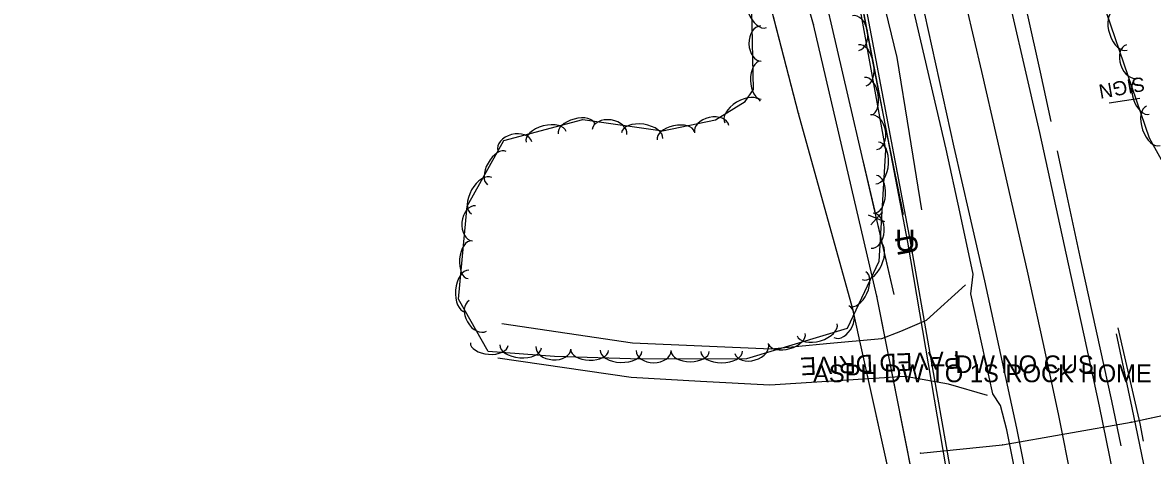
# Model space of a CAD drawing. Extents: x 954793 to 988390, y 1867850 to 1924428.
# Drawn here: x 957910.7 to 958229.2, y 1918109.1 to 1918231.1 of the extents above; entities that cross this region are included whole.
import ezdxf

# ---------------------------------------------------------------- set-up
doc = ezdxf.new("R2010")
doc.units = 0
for name, color, linetype in [('Default', 7, 'Continuous'), ('S_DITCHLINE', 7, 'Continuous'), ('S_DRIVEWAY', 7, 'Continuous'), ('S_DRIVEWAY_ANNOT', 7, 'Continuous'), ('S_EDGE_PAVEMENT', 7, 'Continuous'), ('S_FENCE', 7, 'Continuous'), ('S_FIBER_OPTIC_CABLE', 7, 'Continuous'), ('S_GAS_UTILITIES', 7, 'Continuous'), ('S_MSC_PT_SYM', 7, 'Continuous'), ('S_PAVEMENT_CROWN', 7, 'Continuous'), ('S_SHOULDER', 7, 'Continuous'), ('S_SIGN', 7, 'Continuous'), ('S_SIGN_ANNOT', 7, 'Continuous'), ('S_STREAM', 7, 'Continuous'), ('S_SURVEY_TEXT_ANNOT', 7, 'Continuous'), ('S_TREE', 7, 'Continuous'), ('S_UNDERGROUND_CABLE', 7, 'Continuous'), ('S_UTL_PT_SYM', 7, 'Continuous'), ('S_WATER_UTILITIES', 7, 'Continuous')]:
    doc.layers.add(name, color=color, linetype=linetype)

msp = doc.modelspace()

# ---------------------------------------------------------------- linework, layer by layer
at = {"layer": 'S_DITCHLINE'}
for points in [[(958158.97, 1918176.98), (958154.73, 1918198.34), (958150.5, 1918219.71), (958146.48, 1918240.68), (958142.47, 1918261.65)], [(958164.15, 1918178.34), (958160.67, 1918199.81), (958157.18, 1918221.28), (958152.31, 1918241.43), (958147.45, 1918261.58)], [(958234.91, 1918064.19), (958231.37, 1918082.92), (958227.82, 1918101.65), (958223.44, 1918122.51), (958219.05, 1918143.38)]]:
    msp.add_lwpolyline(points, dxfattribs=at)
at = {"layer": 'S_DRIVEWAY'}
for points in [[(958045.83, 1918146.26), (958064.23, 1918143.56), (958082.63, 1918140.85), (958102.18, 1918140.03), (958121.74, 1918139.21), (958137.33, 1918140.65), (958152.93, 1918142.1), (958158.3, 1918144.1), (958165.48, 1918147.28), (958176.51, 1918157.17)], [(958182.73, 1918126.05), (958171.7, 1918129.18), (958159.48, 1918131.33), (958140.42, 1918130.14), (958121.36, 1918128.95), (958101.81, 1918130), (958082.26, 1918131.05), (958063.45, 1918133.82), (958044.63, 1918136.58)]]:
    msp.add_lwpolyline(points, dxfattribs=at)
at = {"layer": 'S_EDGE_PAVEMENT'}
for points in [[(958228.52, 1918049.5), (958226.2, 1918062.19), (958222.16, 1918084.25), (958218.22, 1918103.62), (958214.29, 1918122.99), (958209.92, 1918143.03), (958205.55, 1918163.08), (958201.5, 1918181.6), (958197.45, 1918200.13), (958192.76, 1918220.52), (958188.06, 1918240.9), (958183.53, 1918261.15), (958179, 1918281.4), (958175.12, 1918299.02), (958171.25, 1918316.63), (958166.52, 1918337.65), (958161.79, 1918358.67), (958158.03, 1918375.43), (958154.27, 1918392.19), (958149.96, 1918411.59), (958145.65, 1918430.98), (958141.35, 1918449.96)], [(958204.12, 1918045.78), (958201.75, 1918059.57), (958198.23, 1918080.07), (958194.58, 1918098.44), (958190.94, 1918116.82), (958186.42, 1918137.59), (958181.91, 1918158.36), (958177.62, 1918177.18), (958173.32, 1918196), (958169.18, 1918214.81), (958165.03, 1918233.61), (958160.22, 1918254.81), (958155.41, 1918276.02), (958151.4, 1918293.81), (958147.38, 1918311.6), (958143.25, 1918330.17), (958139.13, 1918348.73), (958134.81, 1918368.16), (958130.5, 1918387.59), (958126.2, 1918406.28), (958121.89, 1918424.97), (958117.66, 1918444.29)]]:
    msp.add_lwpolyline(points, dxfattribs=at)
at = {"layer": 'S_FENCE'}
for p, q in [((958153.75, 1918175), (958149.11, 1918176.87)), ((958149.76, 1918174.07), (958153.1, 1918177.79))]:
    msp.add_line(p, q, dxfattribs=at)
for points in [[(958156.4, 1918154.51), (958113, 1918341.66)], [(958150.98, 1918177.88), (958147.64, 1918192.26)], [(958156.4, 1918154.51), (958151.88, 1918173.99)]]:
    msp.add_lwpolyline(points, dxfattribs=at)
at = {"layer": 'S_FIBER_OPTIC_CABLE'}
for p, q in [((958160.99, 1918169.38), (958148.26, 1918236.39)), ((958172.07, 1918106.29), (958160.99, 1918169.38))]:
    msp.add_line(p, q, dxfattribs=at)
msp.add_lwpolyline([(958205.94, 1917480.71), (958203.38, 1917550.07), (958200.02, 1917583.21), (958198.38, 1917591.47), (958198.97, 1917651.75), (958198.79, 1917738.67), (958196.48, 1917839.48), (958194.83, 1917910.84), (958192.88, 1917954.88), (958193.76, 1917995.06), (958189.96, 1918026.92), (958177.77, 1918071.59), (958172.07, 1918106.29), (958160.99, 1918169.38), (958148.26, 1918236.39), (958133.98, 1918295.35), (958123.58, 1918330.08)], dxfattribs=at)
msp.add_lwpolyline([(958205.94, 1917480.71), (958203.38, 1917550.07), (958200.02, 1917583.21), (958198.38, 1917591.47), (958198.97, 1917651.75), (958198.79, 1917738.67), (958196.48, 1917839.48), (958194.83, 1917910.84), (958192.88, 1917954.88), (958193.76, 1917995.06), (958189.96, 1918026.92), (958177.77, 1918071.59), (958172.07, 1918106.29), (958160.99, 1918169.38), (958148.26, 1918236.39), (958133.98, 1918295.35), (958123.58, 1918330.08)], dxfattribs=at)
at = {"layer": 'S_GAS_UTILITIES'}
for p, q in [((958133.62, 1918230.55), (958110.46, 1918312.02)), ((958151.52, 1918153.98), (958133.62, 1918230.55)), ((958165.59, 1918083.15), (958151.52, 1918153.98)), ((958223.18, 1918118.47), (958239.31, 1918121.97)), ((958186.87, 1918112.08), (958223.18, 1918118.47)), ((958163.77, 1918109.8), (958186.87, 1918112.08))]:
    msp.add_line(p, q, dxfattribs=at)
for points in [[(958201.08, 1917478.73), (958196.55, 1917548.51), (958193.98, 1917598.17), (958192.94, 1917651.13), (958191.6, 1917777.38), (958188.7, 1917845.14), (958186.62, 1917917.63), (958181.51, 1917974.64), (958175.56, 1918027.5), (958165.83, 1918082.11), (958165.59, 1918083.15), (958151.52, 1918153.98), (958133.62, 1918230.55), (958110.46, 1918312.02), (958092.28, 1918408.31), (958077.32, 1918485.29), (958060.45, 1918552.99), (958045.56, 1918626.28), (958030.45, 1918695.1), (958011.59, 1918765.21), (958012.91, 1918784.85), (957990.11, 1918862.67)], [(958201.08, 1917478.73), (958196.55, 1917548.51), (958193.98, 1917598.17), (958192.94, 1917651.13), (958191.6, 1917777.38), (958188.7, 1917845.14), (958186.62, 1917917.63), (958181.51, 1917974.64), (958175.56, 1918027.5), (958165.83, 1918082.11), (958165.59, 1918083.15), (958151.52, 1918153.98), (958133.62, 1918230.55), (958110.46, 1918312.02), (958092.28, 1918408.31), (958077.32, 1918485.29), (958060.45, 1918552.99), (958045.56, 1918626.28), (958030.45, 1918695.1), (958011.59, 1918765.21), (958012.91, 1918784.85), (957990.11, 1918862.67)], [(958163.77, 1918109.8), (958186.87, 1918112.08), (958223.18, 1918118.47), (958239.31, 1918121.97)], [(958163.77, 1918109.8), (958186.87, 1918112.08), (958223.18, 1918118.47), (958239.31, 1918121.97)]]:
    msp.add_lwpolyline(points, dxfattribs=at)
at = {"layer": 'S_MSC_PT_SYM'}
for points in [[(958173.64, 1918137.31), (958173.64, 1918137.36), (958173.64, 1918137.31), (958173.59, 1918137.31), (958173.64, 1918137.31), (958173.64, 1918137.26), (958173.64, 1918137.31), (958173.69, 1918137.31)], [(958173.64, 1918137.31), (958173.64, 1918137.36), (958173.64, 1918137.31), (958173.59, 1918137.31), (958173.64, 1918137.31), (958173.64, 1918137.26), (958173.64, 1918137.31), (958173.69, 1918137.31)], [(958133.51, 1918134.75), (958133.51, 1918134.8), (958133.51, 1918134.75), (958133.46, 1918134.75), (958133.51, 1918134.75), (958133.51, 1918134.7), (958133.51, 1918134.75), (958133.56, 1918134.75)], [(958133.51, 1918134.75), (958133.51, 1918134.8), (958133.51, 1918134.75), (958133.46, 1918134.75), (958133.51, 1918134.75), (958133.51, 1918134.7), (958133.51, 1918134.75), (958133.56, 1918134.75)]]:
    msp.add_lwpolyline(points, close=True, dxfattribs=at)
for points in [[(958173.64, 1918137.31), (958173.64, 1918137.36), (958173.64, 1918137.31), (958173.59, 1918137.31), (958173.64, 1918137.31), (958173.64, 1918137.26), (958173.64, 1918137.31), (958173.69, 1918137.31)], [(958133.51, 1918134.75), (958133.51, 1918134.8), (958133.51, 1918134.75), (958133.46, 1918134.75), (958133.51, 1918134.75), (958133.51, 1918134.7), (958133.51, 1918134.75), (958133.56, 1918134.75)]]:
    msp.add_lwpolyline(points, dxfattribs=at)
at = {"layer": 'S_PAVEMENT_CROWN'}
msp.add_lwpolyline([(958206.59, 1918101.46), (958202.72, 1918120.8), (958198.35, 1918140.92), (958193.97, 1918161.05), (958189.64, 1918179.98), (958185.31, 1918198.91), (958181.06, 1918217.31), (958176.81, 1918235.72), (958172.15, 1918257.51), (958167.5, 1918279.3), (958163.4, 1918296.66), (958159.3, 1918314.01), (958154.54, 1918335.18), (958149.79, 1918356.36), (958146.07, 1918373.1), (958142.35, 1918389.85), (958137.84, 1918409.29), (958133.33, 1918428.74), (958129.24, 1918447.79)], dxfattribs=at)
at = {"layer": 'S_SHOULDER'}
for points in [[(958191.82, 1918097.99), (958188.09, 1918116.32), (958186.33, 1918123.18), (958184.2, 1918126.47), (958181.08, 1918140.55), (958177.97, 1918154.63), (958178.65, 1918160.19), (958174.85, 1918177.81), (958171.05, 1918195.43), (958166.62, 1918214.31), (958162.19, 1918233.18), (958157.55, 1918254.31), (958152.9, 1918275.44), (958148.96, 1918293.48), (958145.03, 1918311.51), (958140.24, 1918332.44), (958135.46, 1918353.37), (958131.68, 1918370.14), (958127.9, 1918386.91), (958123.49, 1918405.81), (958119.07, 1918424.7), (958113.72, 1918448.09)], [(958200.59, 1918203.23), (958197.58, 1918217.1), (958194, 1918233.57)], [(958220.36, 1918111.8), (958217.74, 1918124.52), (958213.41, 1918144.17), (958209.08, 1918163.82), (958205.12, 1918182.23), (958202.38, 1918194.94)]]:
    msp.add_lwpolyline(points, dxfattribs=at)
at = {"layer": 'S_SIGN'}
msp.add_line((958216.95, 1918208.46), (958225.63, 1918209.83), dxfattribs=at)
at = {"layer": 'S_STREAM'}
msp.add_lwpolyline([(958226.61, 1918113.14), (958225.74, 1918118.1), (958219.52, 1918145.12)], dxfattribs=at)
at = {"layer": 'S_TREE'}
for points in [[(958131.74, 1918317.38), (958153.92, 1918195.21), (958152.08, 1918163.79), (958143.17, 1918144.86), (958114.76, 1918136.35), (958085.14, 1918136.27), (958060.6, 1918137.04), (958041.98, 1918138.4), (958033.63, 1918153.15), (958035.99, 1918179.4), (958046.37, 1918197.91), (958068.61, 1918203.79), (958091.04, 1918200.56), (958106.05, 1918203.73), (958114.37, 1918208.84), (958116.73, 1918212.28), (958116.24, 1918234.39), (958105.76, 1918261.2), (958094.46, 1918292.19), (958092.76, 1918311.95), (958099.98, 1918326.23), (958117.77, 1918332.63), (958127.18, 1918326.15), (958135.29, 1918304.46)], [(958279.65, 1918275.86), (958291.01, 1918245.24), (958304.1, 1918206.28), (958307.67, 1918186.23), (958304.43, 1918169.59), (958288.04, 1918158.3), (958261.65, 1918159.18), (958242.97, 1918172.01), (958228.38, 1918198.55), (958216.28, 1918233.65), (958210.7, 1918252.77), (958210.25, 1918273.12), (958221.11, 1918288.23), (958229.78, 1918295.85), (958243.42, 1918302.68), (958257.61, 1918300.42), (958267.09, 1918292.63), (958278.99, 1918276.27), (958283.54, 1918262.78)]]:
    msp.add_lwpolyline(points, dxfattribs=at)
for centre, major_axis, ratio in [((958118.21, 1918235.17), (2.14, -5.47), 0.55008), ((958220.18, 1918228.86), (1.91, -5.55), 0.55008), ((958145.51, 1918228.16), (-0.89, 4.88), 0.685311), ((958118.83, 1918225.2), (0.11, -4.95), 0.685311), ((958147.42, 1918219.1), (-1.05, 5.77), 0.55008), ((958223.44, 1918220.19), (1.62, -4.68), 0.685311), ((958118.79, 1918214.89), (0.12, -5.35), 0.540699), ((958149.01, 1918210.37), (-0.95, 5.26), 0.540699), ((958226.55, 1918210.36), (1.74, -5.05), 0.540699), ((958113.67, 1918205.92), (-5, -3.07), 0.55008), ((958150.59, 1918200.19), (-0.89, 4.88), 0.685311), ((958229.44, 1918201.98), (1.91, -5.55), 0.55008), ((958058.3, 1918198.87), (-5.67, -1.5), 0.55008), ((958066.88, 1918201.14), (-5.17, -1.37), 0.540699), ((958076.14, 1918200.3), (-4.9, 0.71), 0.685311), ((958085.34, 1918199.24), (-5.81, 0.84), 0.55008), ((958094.82, 1918199.19), (-5.23, -1.11), 0.540699), ((958104.95, 1918201.07), (-4.85, -1.03), 0.685311), ((958049.42, 1918196.25), (-4.79, -1.27), 0.685311), ((958151.58, 1918191.57), (0.34, 5.86), 0.55008), ((958044.42, 1918190.09), (-2.62, -4.66), 0.540699), ((958040.08, 1918182.35), (-2.87, -5.12), 0.55008), ((958151.06, 1918182.72), (0.31, 5.34), 0.540699), ((958037.94, 1918174.52), (-0.44, -4.94), 0.685311), ((958150.2, 1918172.45), (0.29, 4.95), 0.685311), ((958036.76, 1918164.28), (-0.48, -5.33), 0.540699), ((958149.86, 1918164.04), (2.5, 5.31), 0.55008), ((958035.97, 1918155.45), (-0.52, -5.84), 0.55008), ((958146.08, 1918156.02), (2.28, 4.84), 0.540699), ((958039.04, 1918148.44), (2.44, -4.31), 0.685311), ((958141.45, 1918146.81), (2.11, 4.48), 0.685311), ((958134.68, 1918144.53), (5.62, 1.68), 0.55008), ((958126.19, 1918141.99), (5.12, 1.53), 0.540699), ((958042.25, 1918140.51), (5.33, -0.39), 0.540699), ((958051.09, 1918139.86), (5.85, -0.43), 0.55008), ((958060.34, 1918139.45), (4.94, -0.36), 0.685311), ((958070.54, 1918138.85), (5.34, -0.17), 0.540699), ((958079.4, 1918138.58), (5.87, -0.18), 0.55008), ((958088.58, 1918138.66), (4.96, 0.01), 0.685311), ((958116.24, 1918139.28), (4.75, 1.42), 0.685311), ((958098.89, 1918138.43), (5.35, 0.01), 0.540699), ((958107.75, 1918138.45), (5.87, 0.02), 0.55008)]:
    msp.add_ellipse(centre, major_axis=major_axis, ratio=ratio, start_param=3.141593, end_param=6.283185, dxfattribs=at)
at = {"layer": 'S_UNDERGROUND_CABLE'}
for p, q in [((958160.27, 1918169.26), (958147.43, 1918235.94)), ((958171.17, 1918105.05), (958160.27, 1918169.26))]:
    msp.add_line(p, q, dxfattribs=at)
msp.add_lwpolyline([(958208.69, 1917589.83), (958199.48, 1917590.98), (958198.24, 1917651.72), (958198.34, 1917738.84), (958195.73, 1917838.96), (958194.03, 1917910.58), (958192.11, 1917954.33), (958193.15, 1917994.97), (958188.69, 1918026.8), (958177.05, 1918071.37), (958171.17, 1918105.05), (958160.27, 1918169.26), (958147.43, 1918235.94), (958132.94, 1918294.75), (958122.85, 1918329.5)], dxfattribs=at)
msp.add_lwpolyline([(958208.69, 1917589.83), (958199.48, 1917590.98), (958198.24, 1917651.72), (958198.34, 1917738.84), (958195.73, 1917838.96), (958194.03, 1917910.58), (958192.11, 1917954.33), (958193.15, 1917994.97), (958188.69, 1918026.8), (958177.05, 1918071.37), (958171.17, 1918105.05), (958160.27, 1918169.26), (958147.43, 1918235.94), (958132.94, 1918294.75), (958122.85, 1918329.5)], dxfattribs=at)
at = {"layer": 'S_UTL_PT_SYM'}
for points in [[(958133.62, 1918230.55), (958133.57, 1918230.54), (958133.62, 1918230.55), (958133.64, 1918230.51), (958133.62, 1918230.55), (958133.67, 1918230.57), (958133.62, 1918230.55), (958133.61, 1918230.6)], [(958133.62, 1918230.55), (958133.57, 1918230.54), (958133.62, 1918230.55), (958133.64, 1918230.51), (958133.62, 1918230.55), (958133.67, 1918230.57), (958133.62, 1918230.55), (958133.61, 1918230.6)], [(958129.41, 1918205.5), (958129.36, 1918205.49), (958129.41, 1918205.5), (958129.42, 1918205.45), (958129.41, 1918205.5), (958129.46, 1918205.51), (958129.41, 1918205.5), (958129.39, 1918205.55)], [(958129.41, 1918205.5), (958129.36, 1918205.49), (958129.41, 1918205.5), (958129.42, 1918205.45), (958129.41, 1918205.5), (958129.46, 1918205.51), (958129.41, 1918205.5), (958129.39, 1918205.55)], [(958160.99, 1918169.38), (958160.94, 1918169.37), (958160.99, 1918169.38), (958161, 1918169.33), (958160.99, 1918169.38), (958161.04, 1918169.39), (958160.99, 1918169.38), (958160.98, 1918169.43)], [(958160.99, 1918169.38), (958160.94, 1918169.37), (958160.99, 1918169.38), (958161, 1918169.33), (958160.99, 1918169.38), (958161.04, 1918169.39), (958160.99, 1918169.38), (958160.98, 1918169.43)], [(958151.52, 1918153.98), (958151.48, 1918153.97), (958151.52, 1918153.98), (958151.54, 1918153.93), (958151.52, 1918153.98), (958151.57, 1918153.99), (958151.52, 1918153.98), (958151.51, 1918154.03)], [(958151.52, 1918153.98), (958151.48, 1918153.97), (958151.52, 1918153.98), (958151.54, 1918153.93), (958151.52, 1918153.98), (958151.57, 1918153.99), (958151.52, 1918153.98), (958151.51, 1918154.03)], [(958144.77, 1918150.3), (958144.72, 1918150.29), (958144.77, 1918150.3), (958144.78, 1918150.26), (958144.77, 1918150.3), (958144.82, 1918150.32), (958144.77, 1918150.3), (958144.76, 1918150.35)], [(958144.77, 1918150.3), (958144.72, 1918150.29), (958144.77, 1918150.3), (958144.78, 1918150.26), (958144.77, 1918150.3), (958144.82, 1918150.32), (958144.77, 1918150.3), (958144.76, 1918150.35)], [(958223.18, 1918118.47), (958223.17, 1918118.52), (958223.18, 1918118.47), (958223.13, 1918118.46), (958223.18, 1918118.47), (958223.19, 1918118.42), (958223.18, 1918118.47), (958223.23, 1918118.48)], [(958223.18, 1918118.47), (958223.17, 1918118.52), (958223.18, 1918118.47), (958223.13, 1918118.46), (958223.18, 1918118.47), (958223.19, 1918118.42), (958223.18, 1918118.47), (958223.23, 1918118.48)], [(958186.87, 1918112.08), (958186.86, 1918112.13), (958186.87, 1918112.08), (958186.82, 1918112.07), (958186.87, 1918112.08), (958186.88, 1918112.03), (958186.87, 1918112.08), (958186.92, 1918112.09)], [(958186.87, 1918112.08), (958186.86, 1918112.13), (958186.87, 1918112.08), (958186.82, 1918112.07), (958186.87, 1918112.08), (958186.88, 1918112.03), (958186.87, 1918112.08), (958186.92, 1918112.09)], [(958163.77, 1918109.8), (958163.77, 1918109.85), (958163.77, 1918109.8), (958163.72, 1918109.8), (958163.77, 1918109.8), (958163.78, 1918109.75), (958163.77, 1918109.8), (958163.82, 1918109.81)], [(958163.77, 1918109.8), (958163.77, 1918109.85), (958163.77, 1918109.8), (958163.72, 1918109.8), (958163.77, 1918109.8), (958163.78, 1918109.75), (958163.77, 1918109.8), (958163.82, 1918109.81)]]:
    msp.add_lwpolyline(points, close=True, dxfattribs=at)
for points in [[(958133.62, 1918230.55), (958133.62, 1918230.6), (958133.62, 1918230.55), (958133.57, 1918230.55), (958133.62, 1918230.55), (958133.62, 1918230.5), (958133.62, 1918230.55), (958133.67, 1918230.55)], [(958129.41, 1918205.5), (958129.41, 1918205.55), (958129.41, 1918205.5), (958129.36, 1918205.5), (958129.41, 1918205.5), (958129.41, 1918205.45), (958129.41, 1918205.5), (958129.46, 1918205.5)], [(958160.99, 1918169.38), (958160.99, 1918169.43), (958160.99, 1918169.38), (958160.94, 1918169.38), (958160.99, 1918169.38), (958160.99, 1918169.33), (958160.99, 1918169.38), (958161.04, 1918169.38)], [(958151.52, 1918153.98), (958151.52, 1918154.03), (958151.52, 1918153.98), (958151.47, 1918153.98), (958151.52, 1918153.98), (958151.52, 1918153.93), (958151.52, 1918153.98), (958151.57, 1918153.98)], [(958144.77, 1918150.3), (958144.77, 1918150.35), (958144.77, 1918150.3), (958144.72, 1918150.3), (958144.77, 1918150.3), (958144.77, 1918150.25), (958144.77, 1918150.3), (958144.82, 1918150.3)], [(958223.18, 1918118.47), (958223.18, 1918118.52), (958223.18, 1918118.47), (958223.13, 1918118.47), (958223.18, 1918118.47), (958223.18, 1918118.42), (958223.18, 1918118.47), (958223.23, 1918118.47)], [(958186.87, 1918112.08), (958186.87, 1918112.13), (958186.87, 1918112.08), (958186.82, 1918112.08), (958186.87, 1918112.08), (958186.87, 1918112.03), (958186.87, 1918112.08), (958186.92, 1918112.08)], [(958163.77, 1918109.8), (958163.77, 1918109.85), (958163.77, 1918109.8), (958163.72, 1918109.8), (958163.77, 1918109.8), (958163.77, 1918109.75), (958163.77, 1918109.8), (958163.82, 1918109.8)]]:
    msp.add_lwpolyline(points, dxfattribs=at)
at = {"layer": 'S_WATER_UTILITIES'}
for p, q in [((958129.41, 1918205.5), (958112.58, 1918270.49)), ((958144.77, 1918150.3), (958129.41, 1918205.5)), ((958156.16, 1918098.59), (958144.77, 1918150.3))]:
    msp.add_line(p, q, dxfattribs=at)
msp.add_lwpolyline([(958179.45, 1917904.11), (958174.32, 1917982.48), (958165.11, 1918043.87), (958156.16, 1918098.59), (958144.77, 1918150.3), (958129.41, 1918205.5), (958112.58, 1918270.49), (958097.07, 1918340.41), (958082.01, 1918401.79), (958062.76, 1918503.67), (958042.62, 1918569.65), (958027.6, 1918627.67), (958007.57, 1918703.46), (957994.11, 1918758.13), (957969.78, 1918822.85), (957964.35, 1918845.94), (957963.27, 1918858.5), (957940.25, 1918978.26), (957939.76, 1918990.53), (957938.48, 1919026.36), (957937.06, 1919037.64), (957926.05, 1919117.03), (957910.72, 1919189.52)], dxfattribs=at)
msp.add_lwpolyline([(958179.45, 1917904.11), (958174.32, 1917982.48), (958165.11, 1918043.87), (958156.16, 1918098.59), (958144.77, 1918150.3), (958129.41, 1918205.5), (958112.58, 1918270.49), (958097.07, 1918340.41), (958082.01, 1918401.79), (958062.76, 1918503.67), (958042.62, 1918569.65), (958027.6, 1918627.67), (958007.57, 1918703.46), (957994.11, 1918758.13), (957969.78, 1918822.85), (957964.35, 1918845.94), (957963.27, 1918858.5), (957940.25, 1918978.26), (957939.76, 1918990.53), (957938.48, 1919026.36), (957937.06, 1919037.64), (957926.05, 1919117.03), (957910.72, 1919189.52)], dxfattribs=at)

# ---------------------------------------------------------------- texts
at = {"layer": 'Default'}
for rotation, p in [(100.8982, (958163.46, 1918166.18)), (360, (958156.64, 1918166.72))]:
    msp.add_text('U', height=6, rotation=rotation, dxfattribs=at).set_placement(p)
at = {"layer": 'S_DRIVEWAY_ANNOT'}
msp.add_text('PAVED DRIVE', height=5.0004, rotation=182.4528, dxfattribs=at).set_placement((958174.77, 1918138.6))
at = {"layer": 'S_SIGN_ANNOT'}
msp.add_text('SIGN', height=4, rotation=190.2117, dxfattribs=at).set_placement((958226.65, 1918215.86))
at = {"layer": 'S_SURVEY_TEXT_ANNOT'}
for s, p in [('DW NO CUS', (958173.64, 1918132.31)), ('ASPH DW TO 1S ROCK HOME', (958133.51, 1918129.75))]:
    msp.add_text(s, height=5, dxfattribs=at).set_placement(p)

doc.saveas('drawing.dxf')
